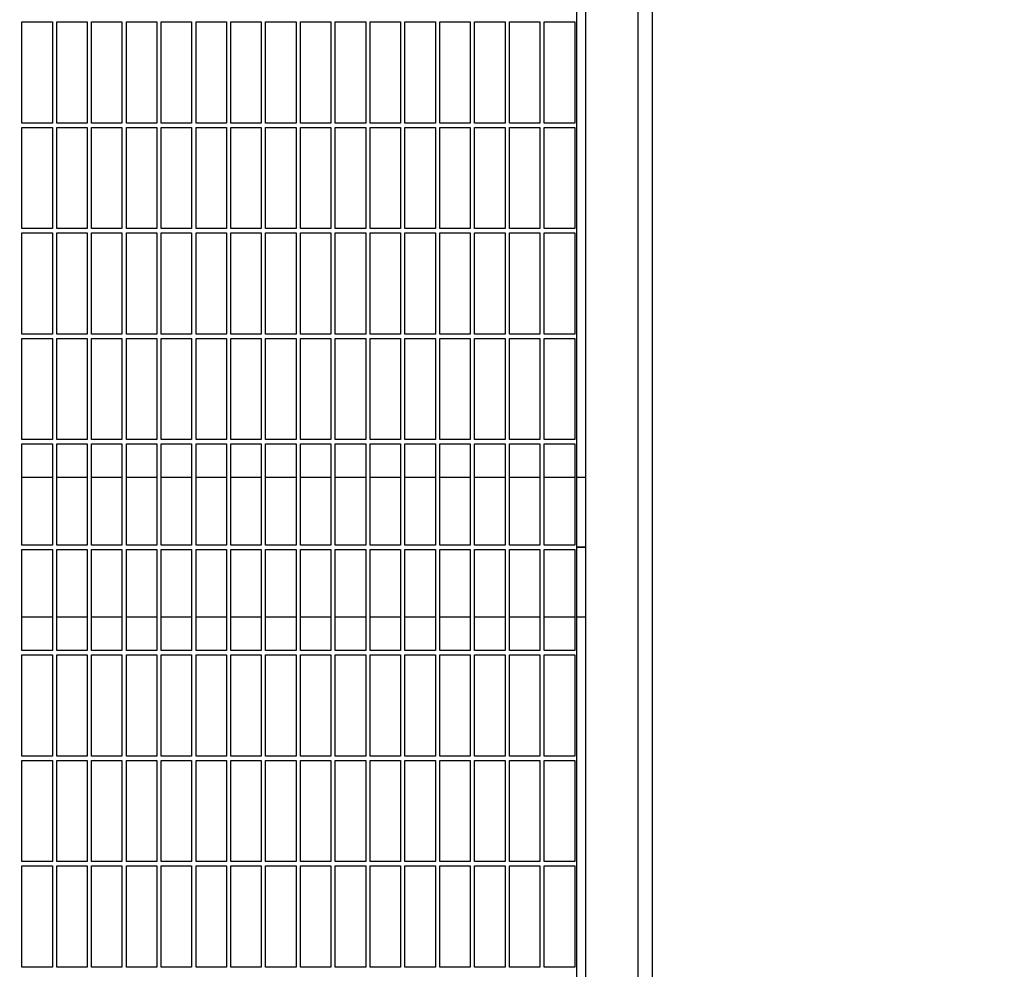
# Model space of a CAD drawing. Header units: inches. Extents: x 36 to 1719, y -84 to 1122.
# Tile 531 of 558: x 1074 to 1102, y 830 to 857. Entities that reach past the tile are written whole.
import ezdxf

# ---------------------------------------------------------------- set-up
doc = ezdxf.new("R2010")
doc.units = ezdxf.units.IN
doc.header["$LTSCALE"] = 48
doc.header["$MEASUREMENT"] = 0
doc.layers.add('Dimension (ANSI)', color=7, linetype='Continuous', lineweight=25)
doc.layers.add('Visible (ANSI)', color=7, linetype='Continuous', lineweight=30)
doc.styles.add('Note Text (ANSI)', font='tahoma.ttf')
doc.dimstyles.new('Architectural (ANSI)', dxfattribs={"dimscale": 48, "dimtxt": 0.125, "dimasz": 0.098425, "dimexe": 0.125, "dimexo": 0.0625, "dimgap": 0.031496, "dimtad": 0, "dimtih": 1, "dimtoh": 1, "dimdec": 4, "dimrnd": 1e-08, "dimzin": 3, "dimdsep": 46, "dimlunit": 4, "dimtxsty": 'Note Text (ANSI)', "dimcen": 0.09, "dimdle": 0.393701, "dimclrd": 256, "dimclre": 256, "dimclrt": 256, "dimadec": 0, "dimazin": 3, "dimtfac": 0.96, "dimtofl": 0, "dimtmove": 0, "dimatfit": 3, "dimfxl": 1, "dimfrac": 2, "dimtolj": 1, "dimtzin": 12, "dimlwd": -1, "dimlwe": -1, "dimarcsym": 0})

# ---------------------------------------------------------------- blocks, each defined once
blk = doc.blocks.new('*D17')
at = {"layer": 'Defpoints', "color": 0, "transparency": 16777216}
for p in [(1046.918, 898.491), (1046.918, 757.491), (1135.12, 757.491)]:
    blk.add_point(p, dxfattribs=at)
at = {"layer": 'Dimension (ANSI)', "transparency": 16777216}
for p, q in [((1049.918, 898.491), (1141.12, 898.491)), ((1135.12, 893.767), (1135.12, 837.122)), ((1135.12, 762.216), (1135.12, 827.861)), ((1049.918, 757.491), (1141.12, 757.491))]:
    blk.add_line(p, q, dxfattribs=at)
for points in [[(1134.332, 893.767), (1135.907, 893.767), (1135.12, 898.491)], [(1134.332, 762.216), (1135.907, 762.216), (1135.12, 757.491)]]:
    blk.add_solid(points, dxfattribs=at)
at = {"layer": 'Dimension (ANSI)', "transparency": 16777216, "insert": (1125.021, 835.61), "char_height": 6, "attachment_point": 1, "style": 'Note Text (ANSI)'}
blk.add_mtext('\\A1;11\'-9"', dxfattribs=at)

msp = doc.modelspace()

# ---------------------------------------------------------------- linework, layer by layer
at = {"layer": 'Visible (ANSI)'}
for p, q in [((1090.24768, 893.5714), (1090.24768, 826.5714)), ((1091.74768, 893.5714), (1091.74768, 827.3214)), ((1092.16768, 827.3214), (1092.16768, 893.5714)), ((1089.99768, 827.96116), (1089.99768, 893.3214)), ((1074.06018, 854.5089), (1074.06018, 857.41515)), ((1074.06018, 857.41515), (1074.93518, 857.41515)), ((1074.93518, 857.41515), (1074.93518, 854.5089)), ((1075.06018, 854.5089), (1075.06018, 857.41515)), ((1075.06018, 857.41515), (1075.93518, 857.41515)), ((1075.93518, 857.41515), (1075.93518, 854.5089)), ((1076.06018, 854.5089), (1076.06018, 857.41515)), ((1076.06018, 857.41515), (1076.93518, 857.41515)), ((1076.93518, 857.41515), (1076.93518, 854.5089)), ((1077.06018, 854.5089), (1077.06018, 857.41515)), ((1077.06018, 857.41515), (1077.93518, 857.41515)), ((1077.93518, 857.41515), (1077.93518, 854.5089)), ((1078.06018, 854.5089), (1078.06018, 857.41515)), ((1078.06018, 857.41515), (1078.93518, 857.41515)), ((1078.93518, 857.41515), (1078.93518, 854.5089)), ((1079.06018, 854.5089), (1079.06018, 857.41515)), ((1079.06018, 857.41515), (1079.93518, 857.41515)), ((1079.93518, 857.41515), (1079.93518, 854.5089)), ((1080.06018, 854.5089), (1080.06018, 857.41515)), ((1080.06018, 857.41515), (1080.93518, 857.41515)), ((1080.93518, 857.41515), (1080.93518, 854.5089)), ((1081.06018, 854.5089), (1081.06018, 857.41515)), ((1081.06018, 857.41515), (1081.93518, 857.41515)), ((1081.93518, 857.41515), (1081.93518, 854.5089)), ((1082.06018, 854.5089), (1082.06018, 857.41515)), ((1082.06018, 857.41515), (1082.93518, 857.41515)), ((1082.93518, 857.41515), (1082.93518, 854.5089)), ((1083.06018, 854.5089), (1083.06018, 857.41515)), ((1083.06018, 857.41515), (1083.93518, 857.41515)), ((1083.93518, 857.41515), (1083.93518, 854.5089)), ((1084.06018, 854.5089), (1084.06018, 857.41515)), ((1084.06018, 857.41515), (1084.93518, 857.41515)), ((1084.93518, 857.41515), (1084.93518, 854.5089)), ((1085.06018, 854.5089), (1085.06018, 857.41515)), ((1085.06018, 857.41515), (1085.93518, 857.41515)), ((1085.93518, 857.41515), (1085.93518, 854.5089)), ((1086.06018, 854.5089), (1086.06018, 857.41515)), ((1086.06018, 857.41515), (1086.93518, 857.41515)), ((1086.93518, 857.41515), (1086.93518, 854.5089)), ((1087.06018, 854.5089), (1087.06018, 857.41515)), ((1087.06018, 857.41515), (1087.93518, 857.41515)), ((1087.93518, 857.41515), (1087.93518, 854.5089)), ((1088.06018, 854.5089), (1088.06018, 857.41515)), ((1088.06018, 857.41515), (1088.93518, 857.41515)), ((1088.93518, 857.41515), (1088.93518, 854.5089)), ((1089.06018, 854.5089), (1089.06018, 857.41515)), ((1089.06018, 857.41515), (1089.93518, 857.41515)), ((1089.93518, 857.41515), (1089.93518, 854.5089)), ((1074.93518, 854.5089), (1074.06018, 854.5089)), ((1074.06018, 851.47765), (1074.06018, 854.3839)), ((1074.06018, 854.3839), (1074.93518, 854.3839)), ((1074.93518, 854.3839), (1074.93518, 851.47765)), ((1075.93518, 854.5089), (1075.06018, 854.5089)), ((1075.06018, 851.47765), (1075.06018, 854.3839)), ((1075.06018, 854.3839), (1075.93518, 854.3839)), ((1075.93518, 854.3839), (1075.93518, 851.47765)), ((1076.93518, 854.5089), (1076.06018, 854.5089)), ((1076.06018, 851.47765), (1076.06018, 854.3839)), ((1076.06018, 854.3839), (1076.93518, 854.3839)), ((1076.93518, 854.3839), (1076.93518, 851.47765)), ((1077.93518, 854.5089), (1077.06018, 854.5089)), ((1077.06018, 851.47765), (1077.06018, 854.3839)), ((1077.06018, 854.3839), (1077.93518, 854.3839)), ((1077.93518, 854.3839), (1077.93518, 851.47765)), ((1078.93518, 854.5089), (1078.06018, 854.5089)), ((1078.06018, 851.47765), (1078.06018, 854.3839)), ((1078.06018, 854.3839), (1078.93518, 854.3839)), ((1078.93518, 854.3839), (1078.93518, 851.47765)), ((1079.93518, 854.5089), (1079.06018, 854.5089)), ((1079.06018, 851.47765), (1079.06018, 854.3839)), ((1079.06018, 854.3839), (1079.93518, 854.3839)), ((1079.93518, 854.3839), (1079.93518, 851.47765)), ((1080.93518, 854.5089), (1080.06018, 854.5089)), ((1080.06018, 851.47765), (1080.06018, 854.3839)), ((1080.06018, 854.3839), (1080.93518, 854.3839)), ((1080.93518, 854.3839), (1080.93518, 851.47765)), ((1081.93518, 854.5089), (1081.06018, 854.5089)), ((1081.06018, 851.47765), (1081.06018, 854.3839)), ((1081.06018, 854.3839), (1081.93518, 854.3839)), ((1081.93518, 854.3839), (1081.93518, 851.47765)), ((1082.93518, 854.5089), (1082.06018, 854.5089)), ((1082.06018, 851.47765), (1082.06018, 854.3839)), ((1082.06018, 854.3839), (1082.93518, 854.3839)), ((1082.93518, 854.3839), (1082.93518, 851.47765)), ((1083.93518, 854.5089), (1083.06018, 854.5089)), ((1083.06018, 851.47765), (1083.06018, 854.3839)), ((1083.06018, 854.3839), (1083.93518, 854.3839)), ((1083.93518, 854.3839), (1083.93518, 851.47765)), ((1084.93518, 854.5089), (1084.06018, 854.5089)), ((1084.06018, 851.47765), (1084.06018, 854.3839)), ((1084.06018, 854.3839), (1084.93518, 854.3839)), ((1084.93518, 854.3839), (1084.93518, 851.47765)), ((1085.93518, 854.5089), (1085.06018, 854.5089)), ((1085.06018, 851.47765), (1085.06018, 854.3839)), ((1085.06018, 854.3839), (1085.93518, 854.3839)), ((1085.93518, 854.3839), (1085.93518, 851.47765)), ((1086.93518, 854.5089), (1086.06018, 854.5089)), ((1086.06018, 851.47765), (1086.06018, 854.3839)), ((1086.06018, 854.3839), (1086.93518, 854.3839)), ((1086.93518, 854.3839), (1086.93518, 851.47765)), ((1087.93518, 854.5089), (1087.06018, 854.5089)), ((1087.06018, 851.47765), (1087.06018, 854.3839)), ((1087.06018, 854.3839), (1087.93518, 854.3839)), ((1087.93518, 854.3839), (1087.93518, 851.47765)), ((1088.93518, 854.5089), (1088.06018, 854.5089)), ((1088.06018, 851.47765), (1088.06018, 854.3839)), ((1088.06018, 854.3839), (1088.93518, 854.3839)), ((1088.93518, 854.3839), (1088.93518, 851.47765)), ((1089.93518, 854.5089), (1089.06018, 854.5089)), ((1089.06018, 851.47765), (1089.06018, 854.3839)), ((1089.06018, 854.3839), (1089.93518, 854.3839)), ((1089.93518, 854.3839), (1089.93518, 851.47765)), ((1074.93518, 851.47765), (1074.06018, 851.47765)), ((1074.06018, 848.4464), (1074.06018, 851.35265)), ((1074.06018, 851.35265), (1074.93518, 851.35265)), ((1074.93518, 851.35265), (1074.93518, 848.4464)), ((1075.93518, 851.47765), (1075.06018, 851.47765)), ((1075.06018, 848.4464), (1075.06018, 851.35265)), ((1075.06018, 851.35265), (1075.93518, 851.35265)), ((1075.93518, 851.35265), (1075.93518, 848.4464)), ((1076.93518, 851.47765), (1076.06018, 851.47765)), ((1076.06018, 848.4464), (1076.06018, 851.35265)), ((1076.06018, 851.35265), (1076.93518, 851.35265)), ((1076.93518, 851.35265), (1076.93518, 848.4464)), ((1077.93518, 851.47765), (1077.06018, 851.47765)), ((1077.06018, 848.4464), (1077.06018, 851.35265)), ((1077.06018, 851.35265), (1077.93518, 851.35265)), ((1077.93518, 851.35265), (1077.93518, 848.4464)), ((1078.93518, 851.47765), (1078.06018, 851.47765)), ((1078.06018, 848.4464), (1078.06018, 851.35265)), ((1078.06018, 851.35265), (1078.93518, 851.35265)), ((1078.93518, 851.35265), (1078.93518, 848.4464)), ((1079.93518, 851.47765), (1079.06018, 851.47765)), ((1079.06018, 848.4464), (1079.06018, 851.35265)), ((1079.06018, 851.35265), (1079.93518, 851.35265)), ((1079.93518, 851.35265), (1079.93518, 848.4464)), ((1080.93518, 851.47765), (1080.06018, 851.47765)), ((1080.06018, 848.4464), (1080.06018, 851.35265)), ((1080.06018, 851.35265), (1080.93518, 851.35265)), ((1080.93518, 851.35265), (1080.93518, 848.4464)), ((1081.93518, 851.47765), (1081.06018, 851.47765)), ((1081.06018, 848.4464), (1081.06018, 851.35265)), ((1081.06018, 851.35265), (1081.93518, 851.35265)), ((1081.93518, 851.35265), (1081.93518, 848.4464)), ((1082.93518, 851.47765), (1082.06018, 851.47765)), ((1082.06018, 848.4464), (1082.06018, 851.35265)), ((1082.06018, 851.35265), (1082.93518, 851.35265)), ((1082.93518, 851.35265), (1082.93518, 848.4464)), ((1083.93518, 851.47765), (1083.06018, 851.47765)), ((1083.06018, 848.4464), (1083.06018, 851.35265)), ((1083.06018, 851.35265), (1083.93518, 851.35265)), ((1083.93518, 851.35265), (1083.93518, 848.4464)), ((1084.93518, 851.47765), (1084.06018, 851.47765)), ((1084.06018, 848.4464), (1084.06018, 851.35265)), ((1084.06018, 851.35265), (1084.93518, 851.35265)), ((1084.93518, 851.35265), (1084.93518, 848.4464)), ((1085.93518, 851.47765), (1085.06018, 851.47765)), ((1085.06018, 848.4464), (1085.06018, 851.35265)), ((1085.06018, 851.35265), (1085.93518, 851.35265)), ((1085.93518, 851.35265), (1085.93518, 848.4464)), ((1086.93518, 851.47765), (1086.06018, 851.47765)), ((1086.06018, 848.4464), (1086.06018, 851.35265)), ((1086.06018, 851.35265), (1086.93518, 851.35265)), ((1086.93518, 851.35265), (1086.93518, 848.4464)), ((1087.93518, 851.47765), (1087.06018, 851.47765)), ((1087.06018, 848.4464), (1087.06018, 851.35265)), ((1087.06018, 851.35265), (1087.93518, 851.35265)), ((1087.93518, 851.35265), (1087.93518, 848.4464)), ((1088.93518, 851.47765), (1088.06018, 851.47765)), ((1088.06018, 848.4464), (1088.06018, 851.35265)), ((1088.06018, 851.35265), (1088.93518, 851.35265)), ((1088.93518, 851.35265), (1088.93518, 848.4464)), ((1089.93518, 851.47765), (1089.06018, 851.47765)), ((1089.06018, 848.4464), (1089.06018, 851.35265)), ((1089.06018, 851.35265), (1089.93518, 851.35265)), ((1089.93518, 851.35265), (1089.93518, 848.4464)), ((1074.93518, 848.4464), (1074.06018, 848.4464)), ((1075.93518, 848.4464), (1075.06018, 848.4464)), ((1076.93518, 848.4464), (1076.06018, 848.4464)), ((1077.93518, 848.4464), (1077.06018, 848.4464)), ((1078.93518, 848.4464), (1078.06018, 848.4464)), ((1079.93518, 848.4464), (1079.06018, 848.4464)), ((1080.93518, 848.4464), (1080.06018, 848.4464)), ((1081.93518, 848.4464), (1081.06018, 848.4464)), ((1082.93518, 848.4464), (1082.06018, 848.4464)), ((1083.93518, 848.4464), (1083.06018, 848.4464)), ((1084.93518, 848.4464), (1084.06018, 848.4464)), ((1085.93518, 848.4464), (1085.06018, 848.4464)), ((1086.93518, 848.4464), (1086.06018, 848.4464)), ((1087.93518, 848.4464), (1087.06018, 848.4464)), ((1088.93518, 848.4464), (1088.06018, 848.4464)), ((1089.93518, 848.4464), (1089.06018, 848.4464)), ((1074.06018, 845.41515), (1074.06018, 848.3214)), ((1074.06018, 848.3214), (1074.93518, 848.3214)), ((1074.93518, 848.3214), (1074.93518, 845.41515)), ((1075.06018, 845.41515), (1075.06018, 848.3214)), ((1075.06018, 848.3214), (1075.93518, 848.3214)), ((1075.93518, 848.3214), (1075.93518, 845.41515)), ((1076.06018, 845.41515), (1076.06018, 848.3214)), ((1076.06018, 848.3214), (1076.93518, 848.3214)), ((1076.93518, 848.3214), (1076.93518, 845.41515)), ((1077.06018, 845.41515), (1077.06018, 848.3214)), ((1077.06018, 848.3214), (1077.93518, 848.3214)), ((1077.93518, 848.3214), (1077.93518, 845.41515)), ((1078.06018, 845.41515), (1078.06018, 848.3214)), ((1078.06018, 848.3214), (1078.93518, 848.3214)), ((1078.93518, 848.3214), (1078.93518, 845.41515)), ((1079.06018, 845.41515), (1079.06018, 848.3214)), ((1079.06018, 848.3214), (1079.93518, 848.3214)), ((1079.93518, 848.3214), (1079.93518, 845.41515)), ((1080.06018, 845.41515), (1080.06018, 848.3214)), ((1080.06018, 848.3214), (1080.93518, 848.3214)), ((1080.93518, 848.3214), (1080.93518, 845.41515)), ((1081.06018, 845.41515), (1081.06018, 848.3214)), ((1081.06018, 848.3214), (1081.93518, 848.3214)), ((1081.93518, 848.3214), (1081.93518, 845.41515)), ((1082.06018, 845.41515), (1082.06018, 848.3214)), ((1082.06018, 848.3214), (1082.93518, 848.3214)), ((1082.93518, 848.3214), (1082.93518, 845.41515)), ((1083.06018, 845.41515), (1083.06018, 848.3214)), ((1083.06018, 848.3214), (1083.93518, 848.3214)), ((1083.93518, 848.3214), (1083.93518, 845.41515)), ((1084.06018, 845.41515), (1084.06018, 848.3214)), ((1084.06018, 848.3214), (1084.93518, 848.3214)), ((1084.93518, 848.3214), (1084.93518, 845.41515)), ((1085.06018, 845.41515), (1085.06018, 848.3214)), ((1085.06018, 848.3214), (1085.93518, 848.3214)), ((1085.93518, 848.3214), (1085.93518, 845.41515)), ((1086.06018, 845.41515), (1086.06018, 848.3214)), ((1086.06018, 848.3214), (1086.93518, 848.3214)), ((1086.93518, 848.3214), (1086.93518, 845.41515)), ((1087.06018, 845.41515), (1087.06018, 848.3214)), ((1087.06018, 848.3214), (1087.93518, 848.3214)), ((1087.93518, 848.3214), (1087.93518, 845.41515)), ((1088.06018, 845.41515), (1088.06018, 848.3214)), ((1088.06018, 848.3214), (1088.93518, 848.3214)), ((1088.93518, 848.3214), (1088.93518, 845.41515)), ((1089.06018, 845.41515), (1089.06018, 848.3214)), ((1089.06018, 848.3214), (1089.93518, 848.3214)), ((1089.93518, 848.3214), (1089.93518, 845.41515)), ((1074.93518, 845.41515), (1074.06018, 845.41515)), ((1075.93518, 845.41515), (1075.06018, 845.41515)), ((1076.93518, 845.41515), (1076.06018, 845.41515)), ((1077.93518, 845.41515), (1077.06018, 845.41515)), ((1078.93518, 845.41515), (1078.06018, 845.41515)), ((1079.93518, 845.41515), (1079.06018, 845.41515)), ((1080.93518, 845.41515), (1080.06018, 845.41515)), ((1081.93518, 845.41515), (1081.06018, 845.41515)), ((1082.93518, 845.41515), (1082.06018, 845.41515)), ((1083.93518, 845.41515), (1083.06018, 845.41515)), ((1084.93518, 845.41515), (1084.06018, 845.41515)), ((1085.93518, 845.41515), (1085.06018, 845.41515)), ((1086.93518, 845.41515), (1086.06018, 845.41515)), ((1087.93518, 845.41515), (1087.06018, 845.41515)), ((1088.93518, 845.41515), (1088.06018, 845.41515)), ((1089.93518, 845.41515), (1089.06018, 845.41515)), ((1074.06018, 842.3839), (1074.06018, 845.29015)), ((1074.06018, 845.29015), (1074.93518, 845.29015)), ((1074.93518, 845.29015), (1074.93518, 842.3839)), ((1075.06018, 842.3839), (1075.06018, 845.29015)), ((1075.06018, 845.29015), (1075.93518, 845.29015)), ((1075.93518, 845.29015), (1075.93518, 842.3839)), ((1076.06018, 842.3839), (1076.06018, 845.29015)), ((1076.06018, 845.29015), (1076.93518, 845.29015)), ((1076.93518, 845.29015), (1076.93518, 842.3839)), ((1077.06018, 842.3839), (1077.06018, 845.29015)), ((1077.06018, 845.29015), (1077.93518, 845.29015)), ((1077.93518, 845.29015), (1077.93518, 842.3839)), ((1078.06018, 842.3839), (1078.06018, 845.29015)), ((1078.06018, 845.29015), (1078.93518, 845.29015)), ((1078.93518, 845.29015), (1078.93518, 842.3839)), ((1079.06018, 842.3839), (1079.06018, 845.29015)), ((1079.06018, 845.29015), (1079.93518, 845.29015)), ((1079.93518, 845.29015), (1079.93518, 842.3839)), ((1080.06018, 842.3839), (1080.06018, 845.29015)), ((1080.06018, 845.29015), (1080.93518, 845.29015)), ((1080.93518, 845.29015), (1080.93518, 842.3839)), ((1081.06018, 842.3839), (1081.06018, 845.29015)), ((1081.06018, 845.29015), (1081.93518, 845.29015)), ((1081.93518, 845.29015), (1081.93518, 842.3839)), ((1082.06018, 842.3839), (1082.06018, 845.29015)), ((1082.06018, 845.29015), (1082.93518, 845.29015)), ((1082.93518, 845.29015), (1082.93518, 842.3839)), ((1083.06018, 842.3839), (1083.06018, 845.29015)), ((1083.06018, 845.29015), (1083.93518, 845.29015)), ((1083.93518, 845.29015), (1083.93518, 842.3839)), ((1084.06018, 842.3839), (1084.06018, 845.29015)), ((1084.06018, 845.29015), (1084.93518, 845.29015)), ((1084.93518, 845.29015), (1084.93518, 842.3839)), ((1085.06018, 842.3839), (1085.06018, 845.29015)), ((1085.06018, 845.29015), (1085.93518, 845.29015)), ((1085.93518, 845.29015), (1085.93518, 842.3839)), ((1086.06018, 842.3839), (1086.06018, 845.29015)), ((1086.06018, 845.29015), (1086.93518, 845.29015)), ((1086.93518, 845.29015), (1086.93518, 842.3839)), ((1087.06018, 842.3839), (1087.06018, 845.29015)), ((1087.06018, 845.29015), (1087.93518, 845.29015)), ((1087.93518, 845.29015), (1087.93518, 842.3839)), ((1088.06018, 842.3839), (1088.06018, 845.29015)), ((1088.06018, 845.29015), (1088.93518, 845.29015)), ((1088.93518, 845.29015), (1088.93518, 842.3839)), ((1089.06018, 842.3839), (1089.06018, 845.29015)), ((1089.06018, 845.29015), (1089.93518, 845.29015)), ((1089.93518, 845.29015), (1089.93518, 842.3839)), ((1074.93518, 844.3214), (1074.06018, 844.3214)), ((1075.93518, 844.3214), (1075.06018, 844.3214)), ((1076.93518, 844.3214), (1076.06018, 844.3214)), ((1077.93518, 844.3214), (1077.06018, 844.3214)), ((1078.93518, 844.3214), (1078.06018, 844.3214)), ((1079.93518, 844.3214), (1079.06018, 844.3214)), ((1080.93518, 844.3214), (1080.06018, 844.3214)), ((1081.93518, 844.3214), (1081.06018, 844.3214)), ((1082.93518, 844.3214), (1082.06018, 844.3214)), ((1083.93518, 844.3214), (1083.06018, 844.3214)), ((1084.93518, 844.3214), (1084.06018, 844.3214)), ((1085.93518, 844.3214), (1085.06018, 844.3214)), ((1086.93518, 844.3214), (1086.06018, 844.3214)), ((1087.93518, 844.3214), (1087.06018, 844.3214)), ((1088.93518, 844.3214), (1088.06018, 844.3214)), ((1089.93518, 844.3214), (1089.06018, 844.3214)), ((1090.24768, 844.3214), (1089.99768, 844.3214)), ((1074.93518, 842.3839), (1074.06018, 842.3839)), ((1074.06018, 839.35265), (1074.06018, 842.2589)), ((1074.06018, 842.2589), (1074.93518, 842.2589)), ((1074.93518, 842.2589), (1074.93518, 839.35265)), ((1075.93518, 842.3839), (1075.06018, 842.3839)), ((1075.06018, 839.35265), (1075.06018, 842.2589)), ((1075.06018, 842.2589), (1075.93518, 842.2589)), ((1075.93518, 842.2589), (1075.93518, 839.35265)), ((1076.93518, 842.3839), (1076.06018, 842.3839)), ((1076.06018, 839.35265), (1076.06018, 842.2589)), ((1076.06018, 842.2589), (1076.93518, 842.2589)), ((1076.93518, 842.2589), (1076.93518, 839.35265)), ((1077.93518, 842.3839), (1077.06018, 842.3839)), ((1077.06018, 839.35265), (1077.06018, 842.2589)), ((1077.06018, 842.2589), (1077.93518, 842.2589)), ((1077.93518, 842.2589), (1077.93518, 839.35265)), ((1078.93518, 842.3839), (1078.06018, 842.3839)), ((1078.06018, 839.35265), (1078.06018, 842.2589)), ((1078.06018, 842.2589), (1078.93518, 842.2589)), ((1078.93518, 842.2589), (1078.93518, 839.35265)), ((1079.93518, 842.3839), (1079.06018, 842.3839)), ((1079.06018, 839.35265), (1079.06018, 842.2589)), ((1079.06018, 842.2589), (1079.93518, 842.2589)), ((1079.93518, 842.2589), (1079.93518, 839.35265)), ((1080.93518, 842.3839), (1080.06018, 842.3839)), ((1080.06018, 839.35265), (1080.06018, 842.2589)), ((1080.06018, 842.2589), (1080.93518, 842.2589)), ((1080.93518, 842.2589), (1080.93518, 839.35265)), ((1081.93518, 842.3839), (1081.06018, 842.3839)), ((1081.06018, 839.35265), (1081.06018, 842.2589)), ((1081.06018, 842.2589), (1081.93518, 842.2589)), ((1081.93518, 842.2589), (1081.93518, 839.35265)), ((1082.93518, 842.3839), (1082.06018, 842.3839)), ((1082.06018, 839.35265), (1082.06018, 842.2589)), ((1082.06018, 842.2589), (1082.93518, 842.2589)), ((1082.93518, 842.2589), (1082.93518, 839.35265)), ((1083.93518, 842.3839), (1083.06018, 842.3839)), ((1083.06018, 839.35265), (1083.06018, 842.2589)), ((1083.06018, 842.2589), (1083.93518, 842.2589)), ((1083.93518, 842.2589), (1083.93518, 839.35265)), ((1084.93518, 842.3839), (1084.06018, 842.3839)), ((1084.06018, 839.35265), (1084.06018, 842.2589)), ((1084.06018, 842.2589), (1084.93518, 842.2589)), ((1084.93518, 842.2589), (1084.93518, 839.35265)), ((1085.93518, 842.3839), (1085.06018, 842.3839)), ((1085.06018, 839.35265), (1085.06018, 842.2589)), ((1085.06018, 842.2589), (1085.93518, 842.2589)), ((1085.93518, 842.2589), (1085.93518, 839.35265)), ((1086.93518, 842.3839), (1086.06018, 842.3839)), ((1086.06018, 839.35265), (1086.06018, 842.2589)), ((1086.06018, 842.2589), (1086.93518, 842.2589)), ((1086.93518, 842.2589), (1086.93518, 839.35265)), ((1087.93518, 842.3839), (1087.06018, 842.3839)), ((1087.06018, 839.35265), (1087.06018, 842.2589)), ((1087.06018, 842.2589), (1087.93518, 842.2589)), ((1087.93518, 842.2589), (1087.93518, 839.35265)), ((1088.93518, 842.3839), (1088.06018, 842.3839)), ((1088.06018, 839.35265), (1088.06018, 842.2589)), ((1088.06018, 842.2589), (1088.93518, 842.2589)), ((1088.93518, 842.2589), (1088.93518, 839.35265)), ((1089.93518, 842.3839), (1089.06018, 842.3839)), ((1089.06018, 839.35265), (1089.06018, 842.2589)), ((1089.06018, 842.2589), (1089.93518, 842.2589)), ((1089.93518, 842.2589), (1089.93518, 839.35265)), ((1090.24768, 842.3214), (1089.99768, 842.3214)), ((1089.99768, 842.3214), (1090.24768, 842.3214)), ((1074.06018, 840.3214), (1074.93518, 840.3214)), ((1075.06018, 840.3214), (1075.93518, 840.3214)), ((1076.06018, 840.3214), (1076.93518, 840.3214)), ((1077.06018, 840.3214), (1077.93518, 840.3214)), ((1078.06018, 840.3214), (1078.93518, 840.3214)), ((1079.06018, 840.3214), (1079.93518, 840.3214)), ((1080.06018, 840.3214), (1080.93518, 840.3214)), ((1081.06018, 840.3214), (1081.93518, 840.3214)), ((1082.06018, 840.3214), (1082.93518, 840.3214)), ((1083.06018, 840.3214), (1083.93518, 840.3214)), ((1084.06018, 840.3214), (1084.93518, 840.3214)), ((1085.06018, 840.3214), (1085.93518, 840.3214)), ((1086.06018, 840.3214), (1086.93518, 840.3214)), ((1087.06018, 840.3214), (1087.93518, 840.3214)), ((1088.06018, 840.3214), (1088.93518, 840.3214)), ((1089.06018, 840.3214), (1089.93518, 840.3214)), ((1089.99768, 840.3214), (1090.24768, 840.3214)), ((1074.93518, 839.35265), (1074.06018, 839.35265)), ((1074.06018, 836.3214), (1074.06018, 839.22765)), ((1074.06018, 839.22765), (1074.93518, 839.22765)), ((1074.93518, 839.22765), (1074.93518, 836.3214)), ((1075.93518, 839.35265), (1075.06018, 839.35265)), ((1075.06018, 836.3214), (1075.06018, 839.22765)), ((1075.06018, 839.22765), (1075.93518, 839.22765)), ((1075.93518, 839.22765), (1075.93518, 836.3214)), ((1076.93518, 839.35265), (1076.06018, 839.35265)), ((1076.06018, 836.3214), (1076.06018, 839.22765)), ((1076.06018, 839.22765), (1076.93518, 839.22765)), ((1076.93518, 839.22765), (1076.93518, 836.3214)), ((1077.93518, 839.35265), (1077.06018, 839.35265)), ((1077.06018, 836.3214), (1077.06018, 839.22765)), ((1077.06018, 839.22765), (1077.93518, 839.22765)), ((1077.93518, 839.22765), (1077.93518, 836.3214)), ((1078.93518, 839.35265), (1078.06018, 839.35265)), ((1078.06018, 836.3214), (1078.06018, 839.22765)), ((1078.06018, 839.22765), (1078.93518, 839.22765)), ((1078.93518, 839.22765), (1078.93518, 836.3214)), ((1079.93518, 839.35265), (1079.06018, 839.35265)), ((1079.06018, 836.3214), (1079.06018, 839.22765)), ((1079.06018, 839.22765), (1079.93518, 839.22765)), ((1079.93518, 839.22765), (1079.93518, 836.3214)), ((1080.93518, 839.35265), (1080.06018, 839.35265)), ((1080.06018, 836.3214), (1080.06018, 839.22765)), ((1080.06018, 839.22765), (1080.93518, 839.22765)), ((1080.93518, 839.22765), (1080.93518, 836.3214)), ((1081.93518, 839.35265), (1081.06018, 839.35265)), ((1081.06018, 836.3214), (1081.06018, 839.22765)), ((1081.06018, 839.22765), (1081.93518, 839.22765)), ((1081.93518, 839.22765), (1081.93518, 836.3214)), ((1082.93518, 839.35265), (1082.06018, 839.35265)), ((1082.06018, 836.3214), (1082.06018, 839.22765)), ((1082.06018, 839.22765), (1082.93518, 839.22765)), ((1082.93518, 839.22765), (1082.93518, 836.3214)), ((1083.93518, 839.35265), (1083.06018, 839.35265)), ((1083.06018, 836.3214), (1083.06018, 839.22765)), ((1083.06018, 839.22765), (1083.93518, 839.22765)), ((1083.93518, 839.22765), (1083.93518, 836.3214)), ((1084.93518, 839.35265), (1084.06018, 839.35265)), ((1084.06018, 836.3214), (1084.06018, 839.22765)), ((1084.06018, 839.22765), (1084.93518, 839.22765)), ((1084.93518, 839.22765), (1084.93518, 836.3214)), ((1085.93518, 839.35265), (1085.06018, 839.35265)), ((1085.06018, 836.3214), (1085.06018, 839.22765)), ((1085.06018, 839.22765), (1085.93518, 839.22765)), ((1085.93518, 839.22765), (1085.93518, 836.3214)), ((1086.93518, 839.35265), (1086.06018, 839.35265)), ((1086.06018, 836.3214), (1086.06018, 839.22765)), ((1086.06018, 839.22765), (1086.93518, 839.22765)), ((1086.93518, 839.22765), (1086.93518, 836.3214)), ((1087.93518, 839.35265), (1087.06018, 839.35265)), ((1087.06018, 836.3214), (1087.06018, 839.22765)), ((1087.06018, 839.22765), (1087.93518, 839.22765)), ((1087.93518, 839.22765), (1087.93518, 836.3214)), ((1088.93518, 839.35265), (1088.06018, 839.35265)), ((1088.06018, 836.3214), (1088.06018, 839.22765)), ((1088.06018, 839.22765), (1088.93518, 839.22765)), ((1088.93518, 839.22765), (1088.93518, 836.3214)), ((1089.93518, 839.35265), (1089.06018, 839.35265)), ((1089.06018, 836.3214), (1089.06018, 839.22765)), ((1089.06018, 839.22765), (1089.93518, 839.22765)), ((1089.93518, 839.22765), (1089.93518, 836.3214)), ((1074.93518, 836.3214), (1074.06018, 836.3214)), ((1075.93518, 836.3214), (1075.06018, 836.3214)), ((1076.93518, 836.3214), (1076.06018, 836.3214)), ((1077.93518, 836.3214), (1077.06018, 836.3214)), ((1078.93518, 836.3214), (1078.06018, 836.3214)), ((1079.93518, 836.3214), (1079.06018, 836.3214)), ((1080.93518, 836.3214), (1080.06018, 836.3214)), ((1081.93518, 836.3214), (1081.06018, 836.3214)), ((1082.93518, 836.3214), (1082.06018, 836.3214)), ((1083.93518, 836.3214), (1083.06018, 836.3214)), ((1084.93518, 836.3214), (1084.06018, 836.3214)), ((1085.93518, 836.3214), (1085.06018, 836.3214)), ((1086.93518, 836.3214), (1086.06018, 836.3214)), ((1087.93518, 836.3214), (1087.06018, 836.3214)), ((1088.93518, 836.3214), (1088.06018, 836.3214)), ((1089.93518, 836.3214), (1089.06018, 836.3214)), ((1074.06018, 833.29015), (1074.06018, 836.1964)), ((1074.06018, 836.1964), (1074.93518, 836.1964)), ((1074.93518, 836.1964), (1074.93518, 833.29015)), ((1075.06018, 833.29015), (1075.06018, 836.1964)), ((1075.06018, 836.1964), (1075.93518, 836.1964)), ((1075.93518, 836.1964), (1075.93518, 833.29015)), ((1076.06018, 833.29015), (1076.06018, 836.1964)), ((1076.06018, 836.1964), (1076.93518, 836.1964)), ((1076.93518, 836.1964), (1076.93518, 833.29015)), ((1077.06018, 833.29015), (1077.06018, 836.1964)), ((1077.06018, 836.1964), (1077.93518, 836.1964)), ((1077.93518, 836.1964), (1077.93518, 833.29015)), ((1078.06018, 833.29015), (1078.06018, 836.1964)), ((1078.06018, 836.1964), (1078.93518, 836.1964)), ((1078.93518, 836.1964), (1078.93518, 833.29015)), ((1079.06018, 833.29015), (1079.06018, 836.1964)), ((1079.06018, 836.1964), (1079.93518, 836.1964)), ((1079.93518, 836.1964), (1079.93518, 833.29015)), ((1080.06018, 833.29015), (1080.06018, 836.1964)), ((1080.06018, 836.1964), (1080.93518, 836.1964)), ((1080.93518, 836.1964), (1080.93518, 833.29015)), ((1081.06018, 833.29015), (1081.06018, 836.1964)), ((1081.06018, 836.1964), (1081.93518, 836.1964)), ((1081.93518, 836.1964), (1081.93518, 833.29015)), ((1082.06018, 833.29015), (1082.06018, 836.1964)), ((1082.06018, 836.1964), (1082.93518, 836.1964)), ((1082.93518, 836.1964), (1082.93518, 833.29015)), ((1083.06018, 833.29015), (1083.06018, 836.1964)), ((1083.06018, 836.1964), (1083.93518, 836.1964)), ((1083.93518, 836.1964), (1083.93518, 833.29015)), ((1084.06018, 833.29015), (1084.06018, 836.1964)), ((1084.06018, 836.1964), (1084.93518, 836.1964)), ((1084.93518, 836.1964), (1084.93518, 833.29015)), ((1085.06018, 833.29015), (1085.06018, 836.1964)), ((1085.06018, 836.1964), (1085.93518, 836.1964)), ((1085.93518, 836.1964), (1085.93518, 833.29015)), ((1086.06018, 833.29015), (1086.06018, 836.1964)), ((1086.06018, 836.1964), (1086.93518, 836.1964)), ((1086.93518, 836.1964), (1086.93518, 833.29015)), ((1087.06018, 833.29015), (1087.06018, 836.1964)), ((1087.06018, 836.1964), (1087.93518, 836.1964)), ((1087.93518, 836.1964), (1087.93518, 833.29015)), ((1088.06018, 833.29015), (1088.06018, 836.1964)), ((1088.06018, 836.1964), (1088.93518, 836.1964)), ((1088.93518, 836.1964), (1088.93518, 833.29015)), ((1089.06018, 833.29015), (1089.06018, 836.1964)), ((1089.06018, 836.1964), (1089.93518, 836.1964)), ((1089.93518, 836.1964), (1089.93518, 833.29015)), ((1074.93518, 833.29015), (1074.06018, 833.29015)), ((1074.06018, 830.2589), (1074.06018, 833.16515)), ((1074.06018, 833.16515), (1074.93518, 833.16515)), ((1074.93518, 833.16515), (1074.93518, 830.2589)), ((1075.93518, 833.29015), (1075.06018, 833.29015)), ((1075.06018, 830.2589), (1075.06018, 833.16515)), ((1075.06018, 833.16515), (1075.93518, 833.16515)), ((1075.93518, 833.16515), (1075.93518, 830.2589)), ((1076.93518, 833.29015), (1076.06018, 833.29015)), ((1076.06018, 830.2589), (1076.06018, 833.16515)), ((1076.06018, 833.16515), (1076.93518, 833.16515)), ((1076.93518, 833.16515), (1076.93518, 830.2589)), ((1077.93518, 833.29015), (1077.06018, 833.29015)), ((1077.06018, 830.2589), (1077.06018, 833.16515)), ((1077.06018, 833.16515), (1077.93518, 833.16515)), ((1077.93518, 833.16515), (1077.93518, 830.2589)), ((1078.93518, 833.29015), (1078.06018, 833.29015)), ((1078.06018, 830.2589), (1078.06018, 833.16515)), ((1078.06018, 833.16515), (1078.93518, 833.16515)), ((1078.93518, 833.16515), (1078.93518, 830.2589)), ((1079.93518, 833.29015), (1079.06018, 833.29015)), ((1079.06018, 830.2589), (1079.06018, 833.16515)), ((1079.06018, 833.16515), (1079.93518, 833.16515)), ((1079.93518, 833.16515), (1079.93518, 830.2589)), ((1080.93518, 833.29015), (1080.06018, 833.29015)), ((1080.06018, 830.2589), (1080.06018, 833.16515)), ((1080.06018, 833.16515), (1080.93518, 833.16515)), ((1080.93518, 833.16515), (1080.93518, 830.2589)), ((1081.93518, 833.29015), (1081.06018, 833.29015)), ((1081.06018, 830.2589), (1081.06018, 833.16515)), ((1081.06018, 833.16515), (1081.93518, 833.16515)), ((1081.93518, 833.16515), (1081.93518, 830.2589)), ((1082.93518, 833.29015), (1082.06018, 833.29015)), ((1082.06018, 830.2589), (1082.06018, 833.16515)), ((1082.06018, 833.16515), (1082.93518, 833.16515)), ((1082.93518, 833.16515), (1082.93518, 830.2589)), ((1083.93518, 833.29015), (1083.06018, 833.29015)), ((1083.06018, 830.2589), (1083.06018, 833.16515)), ((1083.06018, 833.16515), (1083.93518, 833.16515)), ((1083.93518, 833.16515), (1083.93518, 830.2589)), ((1084.93518, 833.29015), (1084.06018, 833.29015)), ((1084.06018, 830.2589), (1084.06018, 833.16515)), ((1084.06018, 833.16515), (1084.93518, 833.16515)), ((1084.93518, 833.16515), (1084.93518, 830.2589)), ((1085.93518, 833.29015), (1085.06018, 833.29015)), ((1085.06018, 830.2589), (1085.06018, 833.16515)), ((1085.06018, 833.16515), (1085.93518, 833.16515)), ((1085.93518, 833.16515), (1085.93518, 830.2589)), ((1086.93518, 833.29015), (1086.06018, 833.29015)), ((1086.06018, 830.2589), (1086.06018, 833.16515)), ((1086.06018, 833.16515), (1086.93518, 833.16515)), ((1086.93518, 833.16515), (1086.93518, 830.2589)), ((1087.93518, 833.29015), (1087.06018, 833.29015)), ((1087.06018, 830.2589), (1087.06018, 833.16515)), ((1087.06018, 833.16515), (1087.93518, 833.16515)), ((1087.93518, 833.16515), (1087.93518, 830.2589)), ((1088.93518, 833.29015), (1088.06018, 833.29015)), ((1088.06018, 830.2589), (1088.06018, 833.16515)), ((1088.06018, 833.16515), (1088.93518, 833.16515)), ((1088.93518, 833.16515), (1088.93518, 830.2589)), ((1089.93518, 833.29015), (1089.06018, 833.29015)), ((1089.06018, 830.2589), (1089.06018, 833.16515)), ((1089.06018, 833.16515), (1089.93518, 833.16515)), ((1089.93518, 833.16515), (1089.93518, 830.2589)), ((1074.93518, 830.2589), (1074.06018, 830.2589)), ((1075.93518, 830.2589), (1075.06018, 830.2589)), ((1076.93518, 830.2589), (1076.06018, 830.2589)), ((1077.93518, 830.2589), (1077.06018, 830.2589)), ((1078.93518, 830.2589), (1078.06018, 830.2589)), ((1079.93518, 830.2589), (1079.06018, 830.2589)), ((1080.93518, 830.2589), (1080.06018, 830.2589)), ((1081.93518, 830.2589), (1081.06018, 830.2589)), ((1082.93518, 830.2589), (1082.06018, 830.2589)), ((1083.93518, 830.2589), (1083.06018, 830.2589)), ((1084.93518, 830.2589), (1084.06018, 830.2589)), ((1085.93518, 830.2589), (1085.06018, 830.2589)), ((1086.93518, 830.2589), (1086.06018, 830.2589)), ((1087.93518, 830.2589), (1087.06018, 830.2589)), ((1088.93518, 830.2589), (1088.06018, 830.2589)), ((1089.93518, 830.2589), (1089.06018, 830.2589))]:
    msp.add_line(p, q, dxfattribs=at)

# ---------------------------------------------------------------- dimensions: what is measured, and where the dimension line sits
at = {"layer": 'Dimension (ANSI)'}
dim = msp.add_linear_dim(base=(1135.11953, 757.4914), p1=(1046.91768, 898.4914), p2=(1046.91768, 757.4914), angle=90, dimstyle='Architectural (ANSI)', override={"dimgap": 0.031496, "dimdec": 4, "dimlfac": 1, "dimtol": 0, "dimlim": 0, "dimtp": 0, "dimtm": 0, "dimtdec": 2, "dimatfit": 1}, dxfattribs=at)
dim.commit()
dim.dimension.update_dxf_attribs({"geometry": '*D17', "text_midpoint": (1135.11953, 832.4914), "dimtype": 160})

doc.saveas('drawing.dxf')
